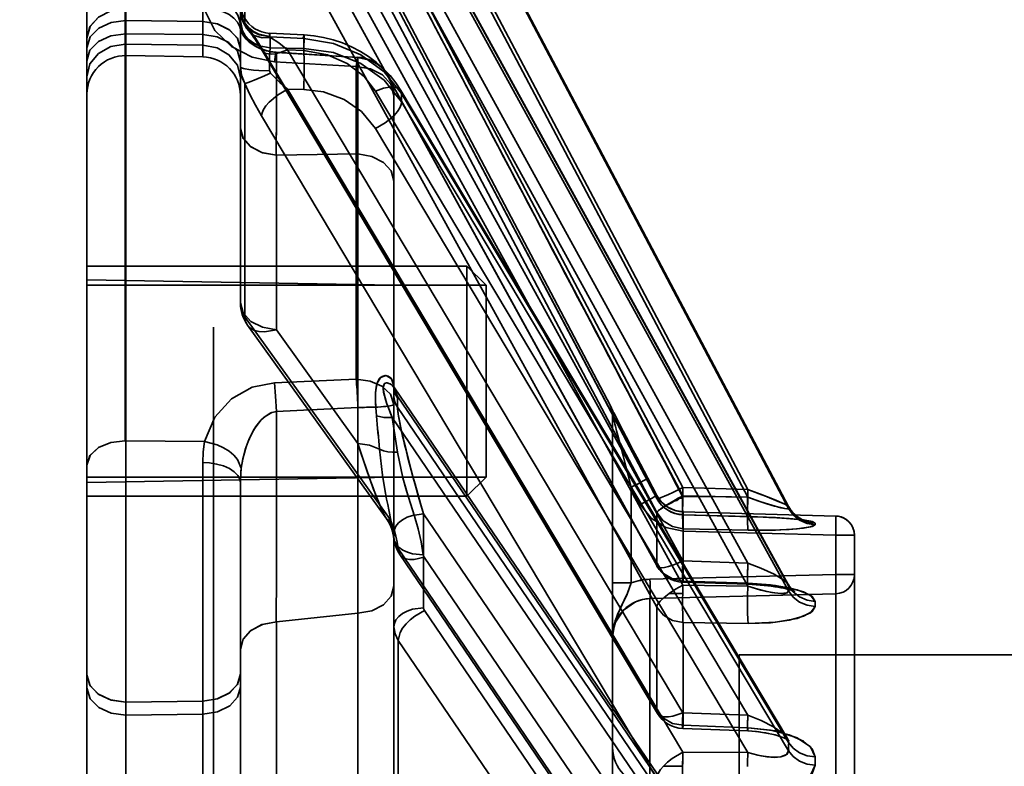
# Model space of a CAD drawing. Header units: millimetres. Extents: x -1465 to 393277, y -3788 to 454312.
# Tile 518 of 656: x 375454 to 375480, y 11097 to 11116. Entities that reach past the tile are written whole.
import ezdxf

# ---------------------------------------------------------------- set-up
doc = ezdxf.new("R2010")
doc.units = ezdxf.units.MM
doc.header["$XCLIPFRAME"] = 2
for name, color, linetype in [('AHU03-3-68634OBJ', 8, 'Continuous'), ('EC-MTR_250-0_7OBJ', 8, 'Continuous'), ('HEX_HEAD_SCR_M6X16OBJ', 8, 'Continuous')]:
    doc.layers.add(name, color=color, linetype=linetype)
picture_1 = doc.add_image_def('image3.bmp', size_in_pixel=(1540, 807))

msp = doc.modelspace()

# ---------------------------------------------------------------- linework, layer by layer
at = {"layer": 'AHU03-3-68634OBJ', "color": 8, "linetype": 'Continuous', "lineweight": 35, "ltscale": 100}
msp.add_line((375455.692, 10914.69), (375455.692, 11182.69), dxfattribs=at)
at = {"layer": 'EC-MTR_250-0_7OBJ', "color": 8, "linetype": 'Continuous', "lineweight": 35, "ltscale": 100}
for p, q in [((375456.692, 11105.121), (375456.692, 11125.035)), ((375456.709, 11105.121), (375456.709, 11125.035)), ((375458.709, 11115.118), (375458.709, 11125.08)), ((375455.692, 11124.095), (375455.692, 11099.02)), ((375469.334, 11106.028), (375459.807, 11124.13)), ((375459.692, 11115.332), (375459.692, 11124.077)), ((375460.921, 11123.385), (375471.221, 11103.899)), ((375460.164, 11123.251), (375470.542, 11103.619)), ((375460.241, 11123.106), (375470.541, 11103.621)), ((375460.921, 11123.171), (375471.221, 11103.686)), ((375460.241, 11122.738), (375470.541, 11103.253)), ((375473.978, 11103.405), (375463.892, 11122.477)), ((375463.892, 11122.477), (375473.979, 11103.401)), ((375463.892, 11122.429), (375473.979, 11103.356)), ((375463.212, 11122.196), (375472.914, 11103.851)), ((375463.212, 11121.994), (375472.914, 11103.649)), ((375460.241, 11120.615), (375470.541, 11101.877)), ((375460.248, 11120.588), (375470.548, 11101.852)), ((375460.921, 11120.728), (375471.221, 11101.991)), ((375459.807, 11115.985), (375459.807, 11120.384)), ((375460.921, 11120.096), (375471.221, 11101.359)), ((375460.241, 11119.524), (375470.541, 11100.788)), ((375463.212, 11119.573), (375472.914, 11101.934)), ((375473.969, 11101.379), (375463.885, 11119.713)), ((375463.892, 11119.684), (375473.979, 11101.344)), ((375463.892, 11119.55), (375473.979, 11101.21)), ((375463.212, 11118.975), (375472.914, 11101.335)), ((375458.709, 11116.039), (375458.71, 11117.509)), ((375458.709, 11116.039), (375456.709, 11116.064)), ((375456.709, 11115.724), (375458.709, 11115.699)), ((375460.454, 11115.734), (375461.352, 11115.692)), ((375460.464, 11115.639), (375461.342, 11115.598)), ((375460.464, 11115.352), (375460.464, 11115.639)), ((375456.709, 11115.451), (375458.709, 11115.421)), ((375461.342, 11115.339), (375461.342, 11115.598)), ((375456.709, 11115.153), (375458.709, 11115.118)), ((375459.692, 11114.992), (375459.692, 11115.332)), ((375460.241, 11115.359), (375470.541, 11098.09)), ((375460.262, 11115.282), (375470.562, 11098.015)), ((375460.464, 11115.352), (375461.342, 11115.339)), ((375462.755, 11115.108), (375460.624, 11115.24)), ((375460.628, 11115.236), (375462.755, 11115.108)), ((375460.921, 11115.302), (375461.342, 11115.282)), ((375460.921, 11115.302), (375471.221, 11098.034)), ((375459.692, 11108.716), (375459.692, 11114.992)), ((375460.581, 11114.995), (375462.709, 11114.865)), ((375462.709, 11106.723), (375462.709, 11114.865)), ((375459.807, 11108.347), (375459.807, 11114.426)), ((375463.871, 11114.247), (375463.741, 11114.444)), ((375460.921, 11114.276), (375461.342, 11114.27)), ((375460.921, 11114.276), (375471.221, 11097.008)), ((375463.212, 11114.226), (375472.914, 11097.97)), ((375463.692, 11106.522), (375463.692, 11114.113)), ((375473.948, 11097.362), (375463.871, 11114.246)), ((375463.892, 11114.165), (375473.979, 11097.263)), ((375463.892, 11113.947), (375463.892, 11114.165)), ((375463.892, 11113.947), (375473.979, 11097.045)), ((375460.241, 11113.588), (375470.541, 11096.322)), ((375463.212, 11113.255), (375472.914, 11096.998)), ((375462.755, 11112.592), (375460.629, 11112.557)), ((375460.629, 11112.557), (375462.755, 11112.592)), ((375460.629, 11108.01), (375460.629, 11112.557)), ((375462.754, 11105.05), (375462.755, 11112.592)), ((375463.692, 11109.172), (375455.692, 11109.312)), ((375459.807, 11108.347), (375463.576, 11103.091)), ((375458.992, 10981.556), (375458.992, 11108.076)), ((375459.879, 11108.133), (375463.504, 11103.081)), ((375462.754, 11105.049), (375460.629, 11108.01)), ((375460.581, 11106.631), (375462.709, 11106.723)), ((375463.691, 11106.529), (375463.691, 11106.526)), ((375463.693, 11106.522), (375463.691, 11106.527)), ((375463.692, 11106.285), (375463.692, 11106.522)), ((375463.706, 11106.497), (375463.698, 11106.512)), ((375473.909, 11091.513), (375463.706, 11106.498)), ((375463.692, 11096.256), (375463.692, 11106.285)), ((375463.781, 11106.293), (375473.979, 11091.316)), ((375463.784, 11106.234), (375463.784, 11105.997)), ((375460.628, 11105.881), (375462.755, 11105.985)), ((375463.784, 11105.997), (375473.979, 11091.023)), ((375469.334, 11106.028), (375469.334, 11106.019)), ((375469.348, 11105.989), (375469.348, 11105.99)), ((375469.359, 11105.967), (375469.353, 11105.979)), ((375469.376, 11105.932), (375469.359, 11105.967)), ((375469.427, 11105.832), (375469.376, 11105.932)), ((375463.647, 11105.723), (375472.914, 11092.112)), ((375469.392, 11105.795), (375469.392, 11101.417)), ((375469.533, 11105.626), (375469.42, 11105.847)), ((375469.679, 11105.345), (375469.524, 11105.645)), ((375456.709, 11105.121), (375458.754, 11105.098)), ((375456.709, 11095.561), (375456.709, 11105.121)), ((375469.742, 11105.223), (375469.679, 11105.345)), ((375469.81, 11105.092), (375469.742, 11105.223)), ((375469.868, 11104.981), (375469.81, 11105.092)), ((375469.824, 11105.065), (375469.81, 11105.092)), ((375469.944, 11104.834), (375469.868, 11104.981)), ((375470.026, 11104.678), (375469.944, 11104.834)), ((375470.132, 11104.476), (375470.026, 11104.678)), ((375458.709, 11104.553), (375458.709, 11057.533)), ((375470.267, 11104.219), (375470.132, 11104.476)), ((375470.15, 11104.441), (375470.132, 11104.476)), ((375463.692, 11104.172), (375455.692, 11104.033)), ((375470.542, 11103.696), (375470.267, 11104.219)), ((375470.541, 11103.696), (375470.308, 11104.141)), ((375470.541, 11103.696), (375470.308, 11104.14)), ((375459.692, 11104.021), (375459.692, 11099.044)), ((375469.878, 11103.908), (375470.112, 11103.463)), ((375469.878, 11101.417), (375469.878, 11103.908)), ((375472.914, 11103.851), (375471.221, 11103.899)), ((375470.541, 11103.621), (375470.541, 11103.696)), ((375470.59, 11103.616), (375470.542, 11103.696)), ((375470.648, 11103.541), (375470.59, 11103.617)), ((375471.22, 11103.622), (375471.103, 11103.622)), ((375471.221, 11103.686), (375472.914, 11103.649)), ((375470.112, 11103.463), (375470.112, 11103.464)), ((375470.715, 11103.474), (375470.647, 11103.543)), ((375470.789, 11103.416), (375470.714, 11103.475)), ((375470.869, 11103.365), (375470.788, 11103.416)), ((375471.045, 11103.295), (375470.954, 11103.325)), ((375474.051, 11103.292), (375474.012, 11103.347)), ((375463.505, 11103.08), (375463.553, 11103.005)), ((375464.464, 11103.216), (375472.914, 11090.805)), ((375464.464, 11100.769), (375464.464, 11103.216)), ((375470.541, 11101.877), (375470.541, 11103.253)), ((375471.137, 11103.276), (375471.043, 11103.295)), ((375471.229, 11103.268), (375471.135, 11103.276)), ((375471.227, 11103.193), (375473.002, 11103.142)), ((375471.228, 11103.194), (375471.228, 11103.267)), ((375472.921, 11103.146), (375471.228, 11103.194)), ((375475.205, 11103.159), (375471.229, 11103.268)), ((375471.229, 11103.268), (375475.205, 11103.159)), ((375473.002, 11103.142), (375473.163, 11103.137)), ((375473.163, 11103.137), (375473.318, 11103.131)), ((375473.318, 11103.131), (375473.465, 11103.124)), ((375473.465, 11103.124), (375473.605, 11103.117)), ((375473.537, 11103.121), (375473.672, 11103.113)), ((375473.606, 11103.117), (375473.737, 11103.109)), ((375473.673, 11103.113), (375473.8, 11103.105)), ((375473.738, 11103.109), (375473.861, 11103.101)), ((375473.974, 11103.093), (375474.028, 11103.088)), ((375474.078, 11103.084), (375474.126, 11103.08)), ((375474.126, 11103.08), (375474.172, 11103.075)), ((375474.214, 11103.071), (375474.252, 11103.066)), ((375474.252, 11103.066), (375474.288, 11103.062)), ((375474.31, 11103.079), (375474.271, 11103.1)), ((375474.288, 11103.062), (375474.32, 11103.057)), ((375474.343, 11103.064), (375474.31, 11103.079)), ((375474.32, 11103.057), (375474.347, 11103.053)), ((375474.369, 11103.054), (375474.343, 11103.064)), ((375474.387, 11103.048), (375474.369, 11103.054)), ((375475.205, 11050.821), (375475.205, 11103.159)), ((375463.553, 11103.006), (375463.596, 11102.925)), ((375471.228, 11101.464), (375471.228, 11102.829)), ((375472.921, 11102.793), (375471.228, 11102.829)), ((375471.228, 11102.829), (375472.921, 11102.793)), ((375471.228, 11102.768), (375475.205, 11102.66)), ((375475.205, 11102.66), (375475.692, 11102.66)), ((375475.692, 11050.842), (375475.692, 11102.66)), ((375463.799, 11102.313), (375470.541, 11092.404)), ((375463.845, 11102.158), (375470.588, 11092.25)), ((375464.479, 11102.089), (375471.221, 11092.182)), ((375472.914, 11101.934), (375471.221, 11101.991)), ((375470.365, 11101.511), (375475.205, 11101.633)), ((375475.205, 11101.633), (375475.692, 11101.633)), ((375469.878, 11101.417), (375469.392, 11101.417)), ((375469.392, 11101.417), (375469.392, 11100.012)), ((375472.914, 11101.335), (375471.221, 11101.359)), ((375471.222, 11101.438), (375472.915, 11101.38)), ((375472.921, 11101.407), (375471.228, 11101.464)), ((375473.132, 11101.369), (375473.237, 11101.361)), ((375473.337, 11101.352), (375473.434, 11101.342)), ((375470.365, 11101.012), (375475.205, 11101.133)), ((375475.205, 11101.133), (375470.365, 11101.012)), ((375470.365, 11096.131), (375470.365, 11101.012)), ((375470.863, 11101.141), (375471.217, 11101.141)), ((375474.12, 11101.202), (375474.098, 11101.22)), ((375470.541, 11098.09), (375470.541, 11100.788)), ((375462.755, 11100.626), (375460.629, 11100.403)), ((375460.629, 11100.403), (375462.755, 11100.626)), ((375462.754, 11093.083), (375462.755, 11100.626)), ((375464.487, 11100.697), (375471.221, 11090.8)), ((375460.629, 11095.856), (375460.629, 11100.403)), ((375471.228, 11097.707), (375471.228, 11100.384)), ((375472.921, 11100.36), (375471.228, 11100.384)), ((375471.228, 11100.384), (375472.921, 11100.36)), ((375469.392, 11100.012), (375469.392, 11050.676)), ((375463.807, 11099.919), (375470.541, 11090.025)), ((375463.807, 11093.162), (375463.807, 11099.919)), ((375472.692, 11099.54), (375531.192, 11099.54)), ((375472.692, 11099.54), (375472.692, 10997.84)), ((375455.692, 11098.679), (375455.692, 11099.02)), ((375459.692, 11099.044), (375459.692, 11098.704)), ((375459.692, 11098.704), (375459.692, 11085.044)), ((375455.692, 11098.679), (375455.692, 11058.919)), ((375456.709, 11098.313), (375458.709, 11098.337)), ((375458.709, 11097.997), (375456.709, 11097.973)), ((375472.914, 11097.97), (375471.221, 11098.034)), ((375471.219, 11097.625), (375472.911, 11097.56)), ((375473.968, 11097.332), (375473.948, 11097.363)), ((375473.984, 11097.314), (375473.968, 11097.333)), ((375472.914, 11096.998), (375471.221, 11097.008)), ((375470.715, 11096.644), (375471.216, 11096.644))]:
    msp.add_line(p, q, dxfattribs=at)
at = {"layer": 'EC-MTR_250-0_7OBJ', "color": 8, "linetype": 'Continuous', "lineweight": 35, "ltscale": 100, "flags": 128}
for points in [[(375458.709, 11116.742), (375459.072, 11116.678), (375459.248, 11116.598), (375459.405, 11116.489), (375459.532, 11116.354), (375459.623, 11116.204), (375459.675, 11116.048), (375459.692, 11115.895)], [(375459.692, 11115.895), (375459.675, 11116.048), (375459.623, 11116.203), (375459.532, 11116.354), (375459.405, 11116.488), (375459.248, 11116.598), (375459.072, 11116.678), (375458.709, 11116.741)], [(375460.454, 11115.733), (375460.353, 11115.744), (375460.254, 11115.768), (375460.159, 11115.804), (375460.07, 11115.852), (375459.987, 11115.911), (375459.913, 11115.98), (375459.847, 11116.057), (375459.792, 11116.143), (375459.749, 11116.234), (375459.717, 11116.331), (375459.698, 11116.431), (375459.692, 11116.531)], [(375456.692, 11116.373), (375456.314, 11116.316), (375455.995, 11116.156), (375455.772, 11115.907), (375455.692, 11115.604)], [(375456.691, 11116.372), (375456.314, 11116.315), (375455.996, 11116.155), (375455.773, 11115.907), (375455.692, 11115.604)], [(375458.754, 11116.345), (375459.086, 11116.332), (375459.248, 11116.289), (375459.395, 11116.22), (375459.519, 11116.13), (375459.615, 11116.022), (375459.68, 11115.904), (375459.714, 11115.781)], [(375460.581, 11114.995), (375459.997, 11115.112), (375459.458, 11115.389), (375459.023, 11115.807), (375458.754, 11116.345)], [(375459.692, 11116.372), (375459.696, 11116.285), (375459.709, 11116.198), (375459.732, 11116.113), (375459.763, 11116.028), (375459.803, 11115.947), (375459.851, 11115.869), (375459.908, 11115.796)], [(375459.692, 11116.372), (375459.719, 11116.179), (375459.807, 11115.985)], [(375459.692, 11116.372), (375459.745, 11116.114), (375459.815, 11115.989), (375459.912, 11115.876), (375460.033, 11115.782), (375460.169, 11115.713), (375460.453, 11115.653)], [(375459.692, 11116.344), (375459.746, 11116.089), (375459.817, 11115.965), (375459.916, 11115.854), (375460.039, 11115.763), (375460.177, 11115.695), (375460.464, 11115.639)], [(375456.709, 11116.064), (375456.326, 11116.015), (375456.002, 11115.869), (375455.774, 11115.638), (375455.692, 11115.357)], [(375459.691, 11115.332), (375459.619, 11115.597), (375459.415, 11115.82), (375459.097, 11115.979), (375458.709, 11116.039)], [(375458.709, 11116.039), (375459.082, 11115.983), (375459.394, 11115.835), (375459.613, 11115.607), (375459.692, 11115.332)], [(375460.464, 11115.352), (375460.177, 11115.408), (375460.039, 11115.475), (375459.916, 11115.567), (375459.817, 11115.678), (375459.746, 11115.802), (375459.692, 11116.057)], [(375459.714, 11115.781), (375459.697, 11115.843), (375459.692, 11115.895)], [(375459.701, 11115.839), (375459.697, 11115.859), (375459.694, 11115.875), (375459.692, 11115.886)], [(375459.763, 11116.028), (375459.803, 11115.947), (375459.851, 11115.869), (375459.908, 11115.796)], [(375459.807, 11115.985), (375459.938, 11115.819), (375460.084, 11115.609), (375460.241, 11115.359)], [(375459.807, 11115.985), (375459.895, 11115.812), (375460.051, 11115.681), (375460.256, 11115.618), (375460.477, 11115.626)], [(375456.709, 11115.724), (375456.314, 11115.672), (375455.995, 11115.524), (375455.772, 11115.295), (375455.692, 11115.017)], [(375458.709, 11115.699), (375459.082, 11115.643), (375459.394, 11115.495), (375459.613, 11115.267), (375459.692, 11114.992)], [(375460.539, 11115.248), (375460.456, 11115.261), (375460.373, 11115.28), (375460.295, 11115.304), (375460.222, 11115.332), (375460.153, 11115.364), (375460.089, 11115.399), (375460.03, 11115.437), (375459.975, 11115.477), (375459.925, 11115.519), (375459.88, 11115.562), (375459.839, 11115.605), (375459.803, 11115.65), (375459.772, 11115.693), (375459.746, 11115.736), (375459.726, 11115.775), (375459.711, 11115.81), (375459.702, 11115.838)], [(375460.624, 11115.24), (375460.534, 11115.248), (375460.447, 11115.263), (375460.361, 11115.283), (375460.281, 11115.309), (375460.205, 11115.339), (375460.135, 11115.373), (375460.072, 11115.409), (375460.013, 11115.448), (375459.96, 11115.489), (375459.912, 11115.531), (375459.868, 11115.574), (375459.829, 11115.617), (375459.795, 11115.66), (375459.766, 11115.702), (375459.742, 11115.742), (375459.724, 11115.78), (375459.71, 11115.812)], [(375459.714, 11115.781), (375459.755, 11115.693), (375459.841, 11115.58), (375459.923, 11115.503), (375459.997, 11115.447), (375460.098, 11115.386), (375460.198, 11115.337), (375460.313, 11115.294), (375460.486, 11115.252), (375460.628, 11115.236)], [(375459.909, 11115.795), (375459.944, 11115.753), (375459.986, 11115.699), (375460.033, 11115.635)], [(375460.033, 11115.635), (375460.084, 11115.561), (375460.14, 11115.477), (375460.199, 11115.384), (375460.262, 11115.282)], [(375460.453, 11115.653), (375460.453, 11115.688), (375460.452, 11115.702), (375460.453, 11115.713), (375460.453, 11115.728)], [(375460.477, 11115.626), (375460.459, 11115.64), (375460.453, 11115.653)], [(375460.454, 11115.733), (375460.457, 11115.72), (375460.458, 11115.709), (375460.459, 11115.696), (375460.461, 11115.68), (375460.464, 11115.639)], [(375460.464, 11115.639), (375460.461, 11115.68), (375460.459, 11115.696), (375460.458, 11115.709), (375460.457, 11115.72), (375460.455, 11115.732)], [(375461.342, 11115.282), (375461.345, 11115.364), (375461.348, 11115.441), (375461.35, 11115.512), (375461.352, 11115.574), (375461.353, 11115.601), (375461.353, 11115.625), (375461.353, 11115.645), (375461.353, 11115.662), (375461.353, 11115.675), (375461.353, 11115.688), (375461.323, 11115.612)], [(375461.352, 11115.692), (375461.349, 11115.677), (375461.348, 11115.666), (375461.347, 11115.653), (375461.345, 11115.636), (375461.342, 11115.598)], [(375461.858, 11115.628), (375461.606, 11115.67), (375461.352, 11115.692)], [(375463.741, 11114.444), (375463.592, 11114.632), (375463.423, 11114.811), (375463.236, 11114.977), (375463.034, 11115.128), (375462.819, 11115.264), (375462.591, 11115.383), (375462.354, 11115.484), (375462.109, 11115.565), (375461.858, 11115.628)], [(375456.692, 11115.451), (375456.314, 11115.388), (375455.995, 11115.212), (375455.772, 11114.937), (375455.692, 11114.603)], [(375458.709, 11115.421), (375459.082, 11115.354), (375459.394, 11115.176), (375459.613, 11114.903), (375459.692, 11114.574)], [(375460.477, 11115.626), (375460.69, 11115.483), (375460.921, 11115.302)], [(375460.921, 11115.302), (375460.69, 11115.483), (375460.477, 11115.626)], [(375463.892, 11114.165), (375463.434, 11114.734), (375462.831, 11115.176), (375462.12, 11115.472), (375461.342, 11115.598)], [(375460.241, 11115.359), (375460.242, 11115.338), (375460.262, 11115.282)], [(375460.262, 11115.282), (375460.298, 11115.241), (375460.351, 11115.212), (375460.42, 11115.196), (375460.502, 11115.192), (375460.596, 11115.201), (375460.698, 11115.223), (375460.921, 11115.302)], [(375460.464, 11115.352), (375460.458, 11115.243), (375460.454, 11115.103), (375460.453, 11114.755)], [(375460.624, 11115.24), (375460.616, 11115.224), (375460.611, 11115.205), (375460.605, 11115.177), (375460.6, 11115.142), (375460.594, 11115.1), (375460.581, 11114.995)], [(375460.628, 11115.236), (375460.614, 11115.218), (375460.608, 11115.192), (375460.602, 11115.156), (375460.595, 11115.11), (375460.588, 11115.056), (375460.581, 11114.995)], [(375460.627, 11112.557), (375460.629, 11113.594), (375460.63, 11114.433), (375460.629, 11114.956), (375460.628, 11115.236)], [(375460.628, 11115.236), (375460.628, 11115.156), (375460.629, 11115.03), (375460.629, 11114.86), (375460.63, 11114.645), (375460.63, 11114.396), (375460.63, 11114.23), (375460.629, 11113.861), (375460.628, 11113.363), (375460.627, 11112.941), (375460.627, 11112.557)], [(375461.342, 11115.339), (375461.348, 11115.222), (375461.352, 11115.057), (375461.353, 11114.853), (375461.352, 11114.634)], [(375461.342, 11115.339), (375462.12, 11115.23), (375462.831, 11114.947), (375463.434, 11114.513), (375463.892, 11113.947)], [(375461.342, 11115.282), (375461.958, 11115.176), (375462.473, 11114.95), (375462.914, 11114.609), (375463.212, 11114.226)], [(375459.692, 11114.864), (375459.719, 11114.643), (375459.807, 11114.426)], [(375460.453, 11114.755), (375460.169, 11114.764), (375460.033, 11114.775), (375459.912, 11114.789), (375459.815, 11114.806), (375459.776, 11114.815), (375459.745, 11114.825), (375459.721, 11114.834), (375459.704, 11114.844), (375459.692, 11114.864)], [(375462.755, 11115.108), (375462.744, 11115.097), (375462.736, 11115.061), (375462.729, 11115.025), (375462.723, 11114.98), (375462.716, 11114.927), (375462.709, 11114.865)], [(375462.755, 11115.108), (375462.744, 11115.097), (375462.736, 11115.061), (375462.729, 11115.025), (375462.723, 11114.98), (375462.716, 11114.927), (375462.709, 11114.865)], [(375462.709, 11114.865), (375463.082, 11114.805), (375463.394, 11114.648), (375463.613, 11114.406), (375463.692, 11114.113)], [(375462.755, 11112.592), (375462.755, 11113.048), (375462.755, 11113.561), (375462.754, 11114.094), (375462.755, 11114.332), (375462.755, 11114.58), (375462.755, 11114.847), (375462.755, 11115.035), (375462.755, 11115.108)], [(375463.692, 11114.113), (375463.627, 11114.466), (375463.541, 11114.639), (375463.42, 11114.796), (375463.271, 11114.925), (375463.103, 11115.022), (375462.755, 11115.108)], [(375463.692, 11114.113), (375463.627, 11114.466), (375463.541, 11114.639), (375463.42, 11114.796), (375463.271, 11114.925), (375463.103, 11115.022), (375462.755, 11115.108)], [(375460.477, 11114.699), (375460.256, 11114.603), (375460.051, 11114.517), (375459.965, 11114.482), (375459.895, 11114.456), (375459.842, 11114.437), (375459.807, 11114.426)], [(375460.477, 11114.699), (375460.464, 11114.717), (375460.456, 11114.735), (375460.453, 11114.755)], [(375460.921, 11114.276), (375460.718, 11114.453), (375460.525, 11114.646)], [(375460.525, 11114.646), (375460.718, 11114.453), (375460.921, 11114.276)], [(375460.241, 11113.588), (375460.084, 11113.864), (375459.939, 11114.144), (375459.807, 11114.426)], [(375460.921, 11114.276), (375460.66, 11114.123), (375460.441, 11113.939), (375460.357, 11113.845), (375460.294, 11113.752), (375460.255, 11113.666), (375460.241, 11113.588)], [(375463.212, 11113.255), (375462.846, 11113.7), (375462.397, 11114.009), (375461.861, 11114.206), (375461.342, 11114.27)], [(375463.871, 11114.246), (375463.836, 11114.287), (375463.781, 11114.316), (375463.71, 11114.333), (375463.624, 11114.336), (375463.526, 11114.325), (375463.422, 11114.302), (375463.212, 11114.226)], [(375463.892, 11114.165), (375463.887, 11114.208), (375463.871, 11114.246)], [(375463.212, 11113.255), (375463.465, 11113.403), (375463.587, 11113.495), (375463.695, 11113.594), (375463.782, 11113.694), (375463.845, 11113.79), (375463.881, 11113.875), (375463.892, 11113.947)], [(375459.692, 11113.252), (375459.76, 11112.998), (375459.952, 11112.783), (375460.253, 11112.626), (375460.629, 11112.557)], [(375460.629, 11112.557), (375460.264, 11112.622), (375459.962, 11112.776), (375459.762, 11112.996), (375459.692, 11113.252)], [(375462.755, 11112.592), (375463.119, 11112.526), (375463.421, 11112.371), (375463.621, 11112.15), (375463.692, 11111.89)], [(375462.755, 11112.592), (375463.118, 11112.526), (375463.421, 11112.371), (375463.621, 11112.149), (375463.692, 11111.89)], [(375459.807, 11108.347), (375459.745, 11108.46), (375459.706, 11108.581), (375459.692, 11108.716)], [(375460.629, 11108.01), (375460.266, 11108.076), (375459.964, 11108.23), (375459.763, 11108.454), (375459.692, 11108.716)], [(375459.807, 11108.347), (375459.743, 11108.465), (375459.705, 11108.588), (375459.692, 11108.716)], [(375459.692, 11108.716), (375459.763, 11108.453), (375459.964, 11108.23), (375460.266, 11108.076), (375460.629, 11108.01)], [(375459.807, 11108.347), (375459.828, 11108.232), (375459.878, 11108.133), (375459.956, 11108.054), (375460.057, 11107.996), (375460.179, 11107.962), (375460.319, 11107.953), (375460.629, 11108.01)], [(375460.629, 11108.01), (375460.319, 11107.953), (375460.179, 11107.962), (375460.057, 11107.996), (375459.956, 11108.054), (375459.878, 11108.133), (375459.828, 11108.232), (375459.807, 11108.347)], [(375462.709, 11106.723), (375463.074, 11106.673), (375463.381, 11106.541), (375463.603, 11106.335), (375463.692, 11106.064)], [(375462.755, 11105.985), (375462.754, 11106.02), (375462.752, 11106.051), (375462.751, 11106.085), (375462.749, 11106.122), (375462.747, 11106.162), (375462.746, 11106.201), (375462.743, 11106.243), (375462.741, 11106.289), (375462.738, 11106.339), (375462.735, 11106.394), (375462.731, 11106.453), (375462.726, 11106.515), (375462.721, 11106.582), (375462.715, 11106.651), (375462.709, 11106.723)], [(375463.238, 11105.767), (375463.219, 11105.989), (375463.209, 11106.188), (375463.211, 11106.365), (375463.228, 11106.518), (375463.263, 11106.644), (375463.314, 11106.738), (375463.383, 11106.796), (375463.464, 11106.818), (375463.546, 11106.801), (375463.618, 11106.747), (375463.668, 11106.662), (375463.69, 11106.554)], [(375463.69, 11106.554), (375463.627, 11106.735), (375463.493, 11106.816), (375463.344, 11106.77), (375463.247, 11106.604), (375463.211, 11106.364), (375463.213, 11106.099), (375463.238, 11105.767)], [(375458.754, 11105.098), (375459.023, 11105.731), (375459.461, 11106.21), (375460.002, 11106.514), (375460.581, 11106.631)], [(375460.628, 11105.881), (375460.608, 11106.281), (375460.581, 11106.631)], [(375463.781, 11106.293), (375463.72, 11106.476), (375463.646, 11106.567), (375463.596, 11106.605), (375463.503, 11106.632), (375463.451, 11106.612), (375463.419, 11106.552), (375463.413, 11106.475), (375463.424, 11106.387), (375463.445, 11106.291), (375463.465, 11106.222), (375463.509, 11106.085), (375463.548, 11105.978), (375463.594, 11105.856), (375463.647, 11105.723)], [(375463.781, 11106.293), (375463.706, 11106.498), (375463.623, 11106.586), (375463.527, 11106.631), (375463.451, 11106.612), (375463.413, 11106.503), (375463.425, 11106.382), (375463.46, 11106.239), (375463.511, 11106.08), (375463.573, 11105.91), (375463.647, 11105.723)], [(375463.781, 11106.293), (375463.713, 11106.419), (375463.69, 11106.554)], [(375463.69, 11106.554), (375463.713, 11106.42), (375463.781, 11106.293)], [(375463.692, 11106.522), (375463.691, 11106.542), (375463.69, 11106.554)], [(375463.692, 11106.522), (375463.702, 11106.423), (375463.733, 11106.326), (375463.784, 11106.234)], [(375463.698, 11106.512), (375463.693, 11106.523)], [(375463.692, 11106.285), (375463.697, 11106.212), (375463.715, 11106.137), (375463.744, 11106.065), (375463.784, 11105.997)], [(375463.784, 11105.997), (375463.744, 11106.065), (375463.715, 11106.138), (375463.697, 11106.212), (375463.692, 11106.285)], [(375463.781, 11106.293), (375463.783, 11106.273), (375463.783, 11106.253), (375463.784, 11106.234)], [(375460.628, 11105.881), (375460.511, 11105.855), (375460.334, 11105.755), (375460.233, 11105.663), (375460.142, 11105.556), (375460.051, 11105.421), (375459.964, 11105.261), (375459.892, 11105.098), (375459.82, 11104.896), (375459.753, 11104.638), (375459.714, 11104.407)], [(375459.714, 11104.407), (375459.755, 11104.65), (375459.841, 11104.961), (375459.923, 11105.173), (375459.997, 11105.326), (375460.098, 11105.493), (375460.198, 11105.625), (375460.313, 11105.738), (375460.486, 11105.846), (375460.628, 11105.881)], [(375460.627, 11100.403), (375460.627, 11100.788), (375460.628, 11101.277), (375460.629, 11101.976), (375460.63, 11102.602), (375460.63, 11102.905), (375460.63, 11103.459), (375460.63, 11104.049), (375460.63, 11104.652), (375460.629, 11105.263), (375460.628, 11105.881)], [(375462.755, 11105.985), (375462.863, 11105.975), (375462.984, 11105.996), (375463.106, 11105.993), (375463.233, 11105.997), (375463.36, 11106.005), (375463.481, 11106.015), (375463.586, 11106.028), (375463.662, 11106.044), (375463.692, 11106.064)], [(375463.692, 11106.064), (375463.676, 11106.05), (375463.627, 11106.036), (375463.541, 11106.022), (375463.42, 11106.01), (375463.271, 11105.999), (375463.103, 11105.992), (375462.928, 11105.987), (375462.755, 11105.985)], [(375462.755, 11105.985), (375462.755, 11105.246), (375462.755, 11104.207), (375462.755, 11103.367), (375462.755, 11102.851), (375462.755, 11102.024), (375462.755, 11101.189), (375462.755, 11100.626)], [(375464.464, 11103.216), (375464.387, 11103.476), (375464.317, 11103.719), (375464.253, 11103.946), (375464.194, 11104.158), (375464.141, 11104.356), (375464.093, 11104.541), (375464.049, 11104.713), (375464.008, 11104.874), (375463.972, 11105.024), (375463.938, 11105.163), (375463.907, 11105.292), (375463.88, 11105.412), (375463.855, 11105.524), (375463.834, 11105.627), (375463.816, 11105.723), (375463.802, 11105.811), (375463.791, 11105.888), (375463.785, 11105.95), (375463.784, 11105.997)], [(375464.464, 11103.216), (375464.386, 11103.482), (375464.312, 11103.739), (375464.243, 11103.985), (375464.18, 11104.216), (375464.122, 11104.432), (375464.068, 11104.639), (375464.007, 11104.879), (375463.958, 11105.08), (375463.92, 11105.239), (375463.892, 11105.363), (375463.872, 11105.456), (375463.842, 11105.599), (375463.811, 11105.763), (375463.793, 11105.887), (375463.784, 11105.997)], [(375469.334, 11106.019), (375469.341, 11106.003), (375469.346, 11105.993), (375469.352, 11105.98), (375469.36, 11105.965), (375469.378, 11105.929), (375469.388, 11105.909), (375469.4, 11105.887), (375469.424, 11105.838), (375469.451, 11105.786), (375469.48, 11105.73), (375469.54, 11105.614), (375469.603, 11105.492), (375469.669, 11105.364), (375469.737, 11105.233), (375469.877, 11104.964), (375470.019, 11104.691), (375470.308, 11104.141)], [(375470.308, 11104.141), (375470.092, 11104.553), (375469.904, 11104.912), (375469.741, 11105.226), (375469.58, 11105.536), (375469.457, 11105.774), (375469.366, 11105.952), (375469.334, 11106.019)], [(375469.353, 11105.979), (375469.348, 11105.989)], [(375469.35, 11105.985), (375469.357, 11105.967), (375469.362, 11105.954), (375469.367, 11105.94), (375469.372, 11105.924), (375469.377, 11105.906), (375469.381, 11105.888), (375469.385, 11105.869), (375469.388, 11105.849), (375469.39, 11105.829), (375469.391, 11105.808), (375469.392, 11105.786)], [(375463.238, 11105.767), (375463.432, 11105.726), (375463.647, 11105.723)], [(375463.647, 11105.723), (375463.432, 11105.726), (375463.238, 11105.767)], [(375469.879, 11103.908), (375469.734, 11104.46), (375469.593, 11104.999), (375469.526, 11105.259), (375469.494, 11105.382), (375469.464, 11105.498), (375469.45, 11105.553), (375469.437, 11105.605), (375469.425, 11105.653), (375469.414, 11105.696), (375469.405, 11105.732), (375469.398, 11105.76), (375469.395, 11105.771), (375469.393, 11105.785), (375469.387, 11105.45)], [(375469.39, 11105.829), (375469.391, 11105.808), (375469.392, 11105.786)], [(375456.692, 11105.121), (375456.314, 11105.074), (375455.995, 11104.94), (375455.772, 11104.733), (375455.692, 11104.481)], [(375456.691, 11105.12), (375456.314, 11105.073), (375455.996, 11104.94), (375455.773, 11104.732), (375455.692, 11104.48)], [(375458.754, 11105.098), (375458.72, 11104.833), (375458.709, 11104.553)], [(375458.709, 11104.553), (375458.72, 11104.833), (375458.754, 11105.098)], [(375458.754, 11105.098), (375459.086, 11105.012), (375459.248, 11104.938), (375459.395, 11104.848), (375459.519, 11104.743), (375459.615, 11104.631), (375459.714, 11104.407)], [(375462.754, 11105.05), (375462.832, 11104.809), (375462.966, 11104.408), (375463.073, 11104.103), (375463.154, 11103.88), (375463.229, 11103.681), (375463.305, 11103.491), (375463.365, 11103.35), (375463.419, 11103.234), (375463.474, 11103.128), (375463.52, 11103.061), (375463.558, 11103.037), (375463.576, 11103.091)], [(375463.314, 11104.897), (375463.054, 11105.003), (375462.754, 11105.05)], [(375463.576, 11103.091), (375463.556, 11103.037), (375463.518, 11103.062), (375463.473, 11103.131), (375463.415, 11103.241), (375463.361, 11103.358), (375463.301, 11103.502), (375463.224, 11103.695), (375463.15, 11103.891), (375463.068, 11104.116), (375462.96, 11104.426), (375462.83, 11104.816), (375462.754, 11105.05)], [(375463.687, 11102.595), (375463.66, 11102.81), (375463.615, 11103.051), (375463.56, 11103.316), (375463.531, 11103.457), (375463.502, 11103.602), (375463.473, 11103.752), (375463.445, 11103.905), (375463.392, 11104.223), (375463.314, 11104.897)], [(375463.314, 11104.897), (375463.419, 11104.86), (375463.535, 11104.834), (375463.658, 11104.821), (375463.784, 11104.822)], [(375463.783, 11104.822), (375463.923, 11104.152), (375464.018, 11103.819), (375464.069, 11103.653), (375464.121, 11103.487), (375464.174, 11103.321), (375464.226, 11103.155), (375464.325, 11102.822), (375464.405, 11102.488), (375464.454, 11102.151)], [(375464.455, 11102.151), (375464.406, 11102.488), (375464.325, 11102.822), (375464.226, 11103.155), (375464.174, 11103.321), (375464.121, 11103.487), (375464.069, 11103.653), (375464.018, 11103.82), (375463.923, 11104.153), (375463.783, 11104.822)], [(375458.709, 11104.553), (375458.889, 11104.542), (375459.072, 11104.513), (375459.248, 11104.463), (375459.405, 11104.394), (375459.532, 11104.309), (375459.623, 11104.215), (375459.675, 11104.117), (375459.692, 11104.021)], [(375459.692, 11104.021), (375459.675, 11104.117), (375459.623, 11104.215), (375459.532, 11104.309), (375459.405, 11104.394), (375459.248, 11104.463), (375459.072, 11104.513), (375458.889, 11104.543), (375458.709, 11104.553)], [(375459.714, 11104.407), (375459.704, 11104.314), (375459.692, 11104.021)], [(375459.692, 11104.021), (375459.693, 11104.121), (375459.714, 11104.407)], [(375470.308, 11104.141), (375470.294, 11104.131), (375470.281, 11104.124), (375470.264, 11104.114), (375470.242, 11104.102), (375470.187, 11104.072), (375470.118, 11104.035), (375470.04, 11103.993), (375469.959, 11103.95), (375469.878, 11103.908)], [(375470.541, 11103.621), (375470.55, 11103.614), (375470.573, 11103.615), (375470.596, 11103.62), (375470.625, 11103.628), (375470.659, 11103.64), (375470.698, 11103.655), (375470.743, 11103.672), (375470.845, 11103.716), (375470.962, 11103.77), (375471.221, 11103.899)], [(375471.221, 11103.899), (375471.216, 11103.615), (375471.216, 11103.386), (375471.22, 11103.235), (375471.228, 11103.194)], [(375471.221, 11103.899), (375471.218, 11103.712), (375471.216, 11103.524), (375471.216, 11103.355), (375471.22, 11103.232), (375471.228, 11103.194)], [(375472.914, 11103.851), (375472.911, 11103.712), (375472.909, 11103.574), (375472.908, 11103.444), (375472.908, 11103.384), (375472.908, 11103.33), (375472.909, 11103.282), (375472.91, 11103.241), (375472.911, 11103.207), (375472.913, 11103.181), (375472.915, 11103.162), (375472.917, 11103.149), (375472.921, 11103.169)], [(375472.914, 11103.851), (375472.911, 11103.712), (375472.909, 11103.574), (375472.908, 11103.444), (375472.908, 11103.384), (375472.908, 11103.33), (375472.909, 11103.282), (375472.91, 11103.241), (375472.911, 11103.207), (375472.913, 11103.181), (375472.915, 11103.162), (375472.917, 11103.149), (375472.921, 11103.169)], [(375473.978, 11103.405), (375473.88, 11103.465), (375473.649, 11103.567), (375473.314, 11103.7), (375472.914, 11103.851)], [(375473.978, 11103.405), (375473.922, 11103.444), (375473.858, 11103.476), (375473.66, 11103.562), (375473.47, 11103.639), (375473.208, 11103.741), (375472.914, 11103.851)], [(375470.112, 11103.463), (375470.192, 11103.506), (375470.273, 11103.549), (375470.351, 11103.59), (375470.42, 11103.628), (375470.475, 11103.658), (375470.497, 11103.67), (375470.514, 11103.679), (375470.527, 11103.687), (375470.536, 11103.692), (375470.543, 11103.707)], [(375470.541, 11103.696), (375470.665, 11103.523), (375470.827, 11103.389), (375471.019, 11103.302), (375471.228, 11103.267)], [(375471.221, 11103.654), (375471.168, 11103.648), (375471.118, 11103.609), (375471.065, 11103.566), (375470.997, 11103.542), (375470.929, 11103.506), (375470.858, 11103.468), (375470.788, 11103.429), (375470.719, 11103.388), (375470.654, 11103.348), (375470.597, 11103.309), (375470.557, 11103.276), (375470.541, 11103.253)], [(375471.103, 11103.622), (375470.989, 11103.559), (375470.882, 11103.497), (375470.786, 11103.439), (375470.703, 11103.386), (375470.635, 11103.34), (375470.585, 11103.301), (375470.567, 11103.286), (375470.553, 11103.272), (375470.545, 11103.261)], [(375471.228, 11102.829), (375471.224, 11102.856), (375471.221, 11102.896), (375471.219, 11102.943), (375471.218, 11102.995), (375471.217, 11103.049), (375471.216, 11103.102), (375471.215, 11103.155), (375471.215, 11103.205), (375471.215, 11103.253), (375471.216, 11103.299), (375471.216, 11103.341), (375471.216, 11103.38), (375471.217, 11103.415), (375471.217, 11103.448), (375471.217, 11103.478), (375471.218, 11103.507), (375471.218, 11103.536), (375471.219, 11103.567), (375471.219, 11103.598), (375471.22, 11103.627), (375471.221, 11103.654)], [(375472.914, 11103.649), (375472.341, 11103.661), (375471.776, 11103.664), (375471.221, 11103.655)], [(375472.913, 11103.586), (375472.908, 11103.31), (375472.908, 11103.177), (375472.909, 11103.055), (375472.91, 11102.953), (375472.913, 11102.875), (375472.917, 11102.822), (375472.921, 11102.793)], [(375472.914, 11103.649), (375473.178, 11103.556), (375473.411, 11103.48), (375473.611, 11103.419), (375473.772, 11103.377), (375473.883, 11103.354), (375473.943, 11103.346), (375473.979, 11103.356)], [(375472.914, 11103.649), (375473.25, 11103.532), (375473.543, 11103.439), (375473.778, 11103.376), (375473.927, 11103.348), (375473.979, 11103.356)], [(375470.112, 11103.463), (375470.393, 11103.102), (375470.78, 11102.861), (375471.229, 11102.768)], [(375470.955, 11103.325), (375470.869, 11103.366), (375470.789, 11103.416)], [(375474.272, 11103.099), (375474.228, 11103.127), (375474.182, 11103.16), (375474.137, 11103.199), (375474.092, 11103.243), (375474.051, 11103.292), (375474.012, 11103.346), (375473.978, 11103.405)], [(375473.979, 11103.401), (375473.979, 11103.39), (375473.979, 11103.356)], [(375473.979, 11103.401), (375473.979, 11103.39), (375473.979, 11103.355)], [(375473.979, 11103.356), (375474.099, 11103.187), (375474.265, 11103.051), (375474.461, 11102.963), (375474.666, 11102.931)], [(375463.576, 11103.091), (375463.582, 11103.052), (375463.592, 11103.01), (375463.604, 11102.964), (375463.618, 11102.914), (375463.633, 11102.862), (375463.646, 11102.809), (375463.659, 11102.755), (375463.671, 11102.701), (375463.68, 11102.647), (375463.687, 11102.596)], [(375463.576, 11103.091), (375463.635, 11102.968), (375463.695, 11102.803), (375463.742, 11102.637), (375463.776, 11102.481), (375463.799, 11102.313)], [(375463.687, 11102.596), (375463.668, 11102.715), (375463.634, 11102.847), (375463.597, 11102.977), (375463.576, 11103.091)], [(375464.464, 11103.216), (375464.176, 11103.176), (375464.037, 11103.128), (375463.914, 11103.063), (375463.815, 11102.984), (375463.744, 11102.897), (375463.704, 11102.807), (375463.692, 11102.72)], [(375463.692, 11102.72), (375463.704, 11102.807), (375463.743, 11102.896), (375463.814, 11102.984), (375463.913, 11103.063), (375464.036, 11103.128), (375464.175, 11103.176), (375464.464, 11103.216)], [(375471.228, 11102.829), (375470.948, 11102.888), (375470.713, 11103.034), (375470.541, 11103.253)], [(375471.228, 11102.768), (375471.231, 11102.861), (375471.233, 11102.955), (375471.234, 11103.047), (375471.234, 11103.128), (375471.234, 11103.162), (375471.234, 11103.192), (375471.233, 11103.218), (375471.233, 11103.238), (375471.232, 11103.252), (375471.229, 11103.268)], [(375472.921, 11103.146), (375473.502, 11103.124), (375473.992, 11103.095), (375474.365, 11103.059), (375474.592, 11103.018), (375474.666, 11102.976)], [(375474.666, 11102.976), (375474.55, 11103.028), (375474.197, 11103.077), (375473.632, 11103.118), (375472.921, 11103.146)], [(375473.801, 11103.105), (375473.919, 11103.097), (375473.974, 11103.093)], [(375473.861, 11103.101), (375473.919, 11103.097), (375473.975, 11103.093)], [(375474.028, 11103.089), (375474.079, 11103.084), (375474.127, 11103.08)], [(375474.171, 11103.075), (375474.214, 11103.071), (375474.253, 11103.066)], [(375474.347, 11103.053), (375474.37, 11103.05), (375474.386, 11103.047), (375474.397, 11103.044), (375474.387, 11103.048)], [(375475.672, 11102.799), (375475.648, 11102.864), (375475.615, 11102.926), (375475.574, 11102.982), (375475.525, 11103.033), (375475.469, 11103.075), (375475.408, 11103.11), (375475.344, 11103.136), (375475.275, 11103.153), (375475.205, 11103.159)], [(375475.205, 11103.159), (375475.208, 11103.142), (375475.209, 11103.127), (375475.21, 11103.107), (375475.21, 11103.082), (375475.21, 11103.02), (375475.21, 11102.943), (375475.209, 11102.855), (375475.207, 11102.759), (375475.205, 11102.66)], [(375475.205, 11102.66), (375475.207, 11102.759), (375475.209, 11102.855), (375475.21, 11102.943), (375475.21, 11103.02), (375475.21, 11103.082), (375475.21, 11103.107), (375475.209, 11103.127), (375475.208, 11103.142), (375475.207, 11103.153)], [(375463.594, 11102.928), (375463.631, 11102.842), (375463.658, 11102.756), (375463.677, 11102.669)], [(375463.629, 11102.846), (375463.656, 11102.762), (375463.675, 11102.678)], [(375474.666, 11102.931), (375474.55, 11102.874), (375474.197, 11102.825), (375473.632, 11102.794), (375472.921, 11102.793)], [(375472.921, 11102.793), (375473.502, 11102.791), (375473.992, 11102.809), (375474.365, 11102.843), (375474.592, 11102.885), (375474.666, 11102.931)], [(375474.666, 11102.931), (375474.666, 11102.943), (375474.666, 11102.976)], [(375475.692, 11102.66), (375475.687, 11102.73), (375475.672, 11102.799)], [(375463.677, 11102.666), (375463.681, 11102.641), (375463.685, 11102.615), (375463.688, 11102.589)], [(375463.799, 11102.313), (375463.743, 11102.403), (375463.706, 11102.498), (375463.687, 11102.596)], [(375464.456, 11102.151), (375464.18, 11102.176), (375464.047, 11102.215), (375463.928, 11102.27), (375463.829, 11102.341), (375463.755, 11102.422), (375463.708, 11102.508), (375463.687, 11102.596)], [(375463.688, 11102.589), (375463.699, 11102.513), (375463.716, 11102.438), (375463.739, 11102.364), (375463.769, 11102.293), (375463.804, 11102.224), (375463.845, 11102.158)], [(375463.799, 11102.313), (375463.813, 11102.224), (375463.853, 11102.148), (375463.915, 11102.088), (375463.999, 11102.047), (375464.102, 11102.027), (375464.219, 11102.027), (375464.479, 11102.089)], [(375464.479, 11102.089), (375464.467, 11102.109), (375464.46, 11102.13), (375464.456, 11102.151)], [(375470.541, 11101.877), (375470.546, 11101.857), (375470.556, 11101.841), (375470.596, 11101.819), (375470.625, 11101.813), (375470.659, 11101.812), (375470.743, 11101.82), (375470.845, 11101.843), (375470.962, 11101.88), (375471.089, 11101.93), (375471.221, 11101.991)], [(375471.228, 11101.464), (375470.953, 11101.519), (375470.714, 11101.663), (375470.541, 11101.877)], [(375471.228, 11101.464), (375471.22, 11101.444), (375471.216, 11101.537), (375471.216, 11101.729), (375471.221, 11101.991)], [(375472.914, 11101.934), (375472.912, 11101.826), (375472.91, 11101.722), (375472.908, 11101.625), (375472.908, 11101.54), (375472.908, 11101.503), (375472.908, 11101.471), (375472.909, 11101.443), (375472.91, 11101.42), (375472.911, 11101.403), (375472.912, 11101.39)], [(375472.914, 11101.934), (375472.911, 11101.803), (375472.909, 11101.678), (375472.908, 11101.62), (375472.908, 11101.567), (375472.908, 11101.519), (375472.908, 11101.478), (375472.909, 11101.443), (375472.91, 11101.416), (375472.911, 11101.396), (375472.913, 11101.385), (375472.921, 11101.407)], [(375472.914, 11101.934), (375473.255, 11101.8), (375473.598, 11101.642), (375473.856, 11101.489), (375473.969, 11101.379)], [(375475.205, 11101.633), (375475.207, 11101.538), (375475.208, 11101.446), (375475.209, 11101.362), (375475.21, 11101.287), (375475.209, 11101.225), (375475.209, 11101.199), (375475.208, 11101.177), (375475.208, 11101.16), (375475.207, 11101.147), (375475.205, 11101.134)], [(375463.692, 11101.335), (375463.621, 11101.073), (375463.421, 11100.848), (375463.118, 11100.692), (375462.755, 11100.626)], [(375469.392, 11100.012), (375469.457, 11100.429), (375469.606, 11100.789), (375469.78, 11101.146), (375469.878, 11101.417)], [(375469.392, 11100.012), (375469.425, 11100.307), (375469.52, 11100.597), (375469.643, 11100.857), (375469.771, 11101.123), (375469.878, 11101.417)], [(375470.365, 11101.012), (375470.368, 11101.024), (375470.368, 11101.038), (375470.369, 11101.055), (375470.37, 11101.077), (375470.37, 11101.102), (375470.37, 11101.165), (375470.37, 11101.24), (375470.369, 11101.324), (375470.368, 11101.416), (375470.365, 11101.511)], [(375471.221, 11101.359), (375471.034, 11101.254), (375470.863, 11101.141)], [(375472.914, 11101.335), (375473.178, 11101.252), (375473.411, 11101.192), (375473.611, 11101.154), (375473.772, 11101.139), (375473.883, 11101.143), (375473.943, 11101.16), (375473.979, 11101.21)], [(375472.914, 11101.335), (375473.25, 11101.231), (375473.543, 11101.165), (375473.778, 11101.138), (375473.927, 11101.155), (375473.979, 11101.21)], [(375472.915, 11101.38), (375472.919, 11101.396), (375472.921, 11101.407)], [(375472.915, 11101.38), (375473.025, 11101.376), (375473.132, 11101.369)], [(375472.915, 11101.38), (375473.025, 11101.376), (375473.132, 11101.369)], [(375472.921, 11101.407), (375473.502, 11101.366), (375473.992, 11101.29), (375474.365, 11101.185), (375474.592, 11101.063), (375474.666, 11100.934)], [(375474.666, 11100.934), (375474.55, 11101.094), (375474.197, 11101.24), (375473.632, 11101.35), (375472.921, 11101.407)], [(375473.236, 11101.361), (375473.338, 11101.352), (375473.435, 11101.342)], [(375473.434, 11101.342), (375473.527, 11101.33), (375473.615, 11101.317)], [(375473.527, 11101.33), (375473.615, 11101.317), (375473.698, 11101.304), (375473.775, 11101.29), (375473.847, 11101.276), (375473.912, 11101.261), (375473.971, 11101.246)], [(375473.912, 11101.261), (375473.97, 11101.246), (375474.022, 11101.232), (375474.064, 11101.219), (375474.098, 11101.207), (375474.122, 11101.197), (375474.136, 11101.191), (375474.12, 11101.202), (375474.098, 11101.219), (375474.07, 11101.245), (375474.038, 11101.279), (375474.003, 11101.324)], [(375474.038, 11101.279), (375474.003, 11101.324), (375473.969, 11101.38)], [(375473.969, 11101.379), (375473.974, 11101.37), (375473.979, 11101.344)], [(375473.969, 11101.379), (375473.975, 11101.367), (375473.978, 11101.355), (375473.979, 11101.344)], [(375473.979, 11101.344), (375474.099, 11101.181), (375474.265, 11101.05), (375474.461, 11100.965), (375474.666, 11100.934)], [(375469.392, 11100.012), (375469.412, 11100.208), (375469.469, 11100.392), (375469.678, 11100.707), (375469.987, 11100.925), (375470.17, 11100.987), (375470.365, 11101.012)], [(375470.541, 11100.788), (375470.548, 11100.82), (375470.565, 11100.856), (375470.63, 11100.941), (375470.731, 11101.038), (375470.863, 11101.141)], [(375471.228, 11100.384), (375471.225, 11100.423), (375471.223, 11100.468), (375471.221, 11100.516), (375471.219, 11100.564), (375471.218, 11100.613), (375471.217, 11100.661), (375471.216, 11100.706), (375471.216, 11100.75), (375471.216, 11100.791), (375471.215, 11100.83), (375471.215, 11100.866), (375471.215, 11100.899), (375471.215, 11100.929), (375471.216, 11100.957), (375471.216, 11100.987), (375471.216, 11101.019), (375471.216, 11101.053), (375471.217, 11101.085), (375471.217, 11101.114), (375471.217, 11101.141)], [(375472.91, 11101.117), (375472.908, 11100.871), (375472.909, 11100.643), (375472.914, 11100.467), (375472.921, 11100.36)], [(375473.979, 11101.21), (375474.099, 11101.048), (375474.265, 11100.917), (375474.461, 11100.833), (375474.666, 11100.802)], [(375464.464, 11100.769), (375464.177, 11100.729), (375464.039, 11100.682), (375463.916, 11100.618), (375463.817, 11100.54), (375463.746, 11100.452), (375463.705, 11100.362), (375463.692, 11100.273)], [(375464.464, 11100.769), (375464.465, 11100.75), (375464.487, 11100.697)], [(375471.228, 11100.384), (375470.953, 11100.438), (375470.714, 11100.578), (375470.541, 11100.788)], [(375474.666, 11100.802), (375474.55, 11100.638), (375474.197, 11100.491), (375473.632, 11100.391), (375472.921, 11100.36)], [(375472.921, 11100.36), (375473.502, 11100.379), (375473.992, 11100.444), (375474.365, 11100.546), (375474.592, 11100.669), (375474.666, 11100.802)], [(375463.807, 11099.919), (375463.857, 11100.121), (375463.92, 11100.234), (375464.007, 11100.349), (375464.115, 11100.457), (375464.236, 11100.554), (375464.487, 11100.697)], [(375459.692, 11099.686), (375459.76, 11099.947), (375459.952, 11100.169), (375460.253, 11100.331), (375460.629, 11100.403)], [(375460.629, 11100.403), (375460.264, 11100.335), (375459.962, 11100.177), (375459.762, 11099.95), (375459.692, 11099.686)], [(375463.807, 11099.919), (375463.721, 11100.092), (375463.692, 11100.273)], [(375455.692, 11099.02), (375455.768, 11098.75), (375455.98, 11098.524), (375456.31, 11098.367), (375456.709, 11098.314)], [(375456.709, 11098.313), (375456.326, 11098.361), (375456.002, 11098.508), (375455.774, 11098.738), (375455.692, 11099.02)], [(375459.692, 11099.044), (375459.619, 11098.78), (375459.415, 11098.556), (375459.097, 11098.398), (375458.709, 11098.337)], [(375458.709, 11098.338), (375459.082, 11098.394), (375459.394, 11098.542), (375459.612, 11098.769), (375459.691, 11099.044)], [(375459.692, 11098.704), (375459.619, 11098.44), (375459.415, 11098.216), (375459.097, 11098.058), (375458.709, 11097.997)], [(375456.709, 11097.973), (375456.326, 11098.021), (375456.002, 11098.167), (375455.774, 11098.398), (375455.692, 11098.68)], [(375470.541, 11098.09), (375470.556, 11098.026), (375470.596, 11097.976), (375470.659, 11097.942), (375470.743, 11097.926), (375470.845, 11097.927), (375470.962, 11097.946), (375471.221, 11098.034)], [(375471.228, 11097.707), (375470.953, 11097.757), (375470.714, 11097.891), (375470.541, 11098.09)], [(375471.228, 11097.707), (375471.22, 11097.627), (375471.216, 11097.661), (375471.216, 11097.803), (375471.221, 11098.034)], [(375472.914, 11097.97), (375472.912, 11097.888), (375472.91, 11097.81), (375472.909, 11097.739), (375472.908, 11097.677), (375472.908, 11097.65), (375472.908, 11097.627), (375472.908, 11097.606), (375472.908, 11097.59), (375472.909, 11097.577), (375472.91, 11097.562)], [(375472.914, 11097.97), (375472.911, 11097.852), (375472.91, 11097.797), (375472.909, 11097.746), (375472.908, 11097.699), (375472.908, 11097.658), (375472.908, 11097.624), (375472.908, 11097.596), (375472.909, 11097.576), (375472.91, 11097.564), (375472.915, 11097.574), (375472.917, 11097.591), (375472.919, 11097.614), (375472.921, 11097.642)], [(375472.914, 11097.97), (375473.261, 11097.834), (375473.588, 11097.667), (375473.811, 11097.513), (375473.948, 11097.362)], [(375472.921, 11097.639), (375472.075, 11097.673), (375471.228, 11097.707)], [(375472.911, 11097.56), (375472.914, 11097.573), (375472.917, 11097.594), (375472.918, 11097.608), (375472.921, 11097.642)], [(375472.911, 11097.56), (375473.027, 11097.554), (375473.139, 11097.544), (375473.247, 11097.531), (375473.35, 11097.515), (375473.448, 11097.497), (375473.54, 11097.477)], [(375472.921, 11097.642), (375473.502, 11097.583), (375473.992, 11097.463), (375474.365, 11097.295), (375474.592, 11097.096), (375474.666, 11096.885)], [(375474.666, 11096.885), (375474.55, 11097.146), (375474.197, 11097.383), (375473.632, 11097.559), (375472.921, 11097.642)], [(375473.015, 11097.554), (375473.114, 11097.546), (375473.207, 11097.536), (375473.296, 11097.524), (375473.38, 11097.51), (375473.461, 11097.494)], [(375473.537, 11097.477), (375473.625, 11097.455), (375473.704, 11097.433), (375473.775, 11097.409), (375473.837, 11097.386), (375473.89, 11097.363), (375473.933, 11097.342), (375473.964, 11097.325), (375473.983, 11097.312), (375473.991, 11097.306), (375473.983, 11097.315)], [(375473.611, 11097.459), (375473.681, 11097.439), (375473.746, 11097.419), (375473.805, 11097.398), (375473.858, 11097.377), (375473.903, 11097.357), (375473.939, 11097.339), (375473.966, 11097.323)], [(375473.947, 11097.363), (375473.965, 11097.328), (375473.976, 11097.295), (375473.979, 11097.263)], [(375473.979, 11097.263), (375474.099, 11097.113), (375474.265, 11096.992), (375474.461, 11096.914), (375474.666, 11096.885)], [(375470.715, 11096.644), (375470.821, 11096.745), (375470.943, 11096.842), (375471.221, 11097.008)], [(375472.914, 11096.998), (375473.178, 11096.927), (375473.411, 11096.886), (375473.611, 11096.872), (375473.772, 11096.884), (375473.883, 11096.917), (375473.943, 11096.957), (375473.979, 11097.045)], [(375472.914, 11096.998), (375473.25, 11096.912), (375473.543, 11096.874), (375473.778, 11096.885), (375473.927, 11096.945), (375473.979, 11097.045)], [(375473.979, 11097.045), (375474.099, 11096.896), (375474.265, 11096.776), (375474.461, 11096.698), (375474.666, 11096.67)], [(375470.715, 11096.644), (375470.643, 11096.557), (375470.588, 11096.473), (375470.554, 11096.393), (375470.541, 11096.322)], [(375471.228, 11095.952), (375471.225, 11096.013), (375471.222, 11096.078), (375471.22, 11096.145), (375471.218, 11096.213), (375471.217, 11096.279), (375471.216, 11096.342), (375471.216, 11096.402), (375471.215, 11096.458), (375471.215, 11096.511), (375471.215, 11096.562), (375471.215, 11096.609), (375471.216, 11096.644)], [(375474.666, 11096.67), (375474.55, 11096.406), (375474.197, 11096.168), (375473.632, 11096.001), (375472.921, 11095.942)], [(375472.921, 11095.942), (375473.502, 11095.98), (375473.992, 11096.09), (375474.365, 11096.256), (375474.592, 11096.456), (375474.666, 11096.67)]]:
    msp.add_lwpolyline(points, dxfattribs=at)
msp.add_lwpolyline([(375473.983, 11097.312), (375473.991, 11097.306)], close=True, dxfattribs=at)
at = {"layer": 'EC-MTR_250-0_7OBJ', "color": 8, "linetype": 'Continuous', "lineweight": 35, "ltscale": 100}
for centre, radius, start, end in [((366564.358, 6415.572), 10065.303, 27.7598493, 27.8854687), ((375456.692, 11114.153), 1, 89, 180), ((375458.692, 11114.119), 1, 0, 89), ((375460.585, 11114.865), 0.893, 180.0788, 209.4073), ((375462.692, 11114.113), 1, 0, 86.5396), ((375463.146, 11117.102), 3.592, 221.9893, 223.1359), ((375445.315, 11114.866), 16.038, 357.8703, 359.1706), ((375446.197, 11114.843), 15.156, 357.8325, 359.2085), ((375460.692, 11108.716), 1, 180, 215.6628), ((375468.892, 11105.795), 0.5, 0, 27.7585), ((375468.892, 11105.786), 0.5, 0.0002, 27.7626), ((375414.617, 11101.076), 48.847, 4.4867, 5.5111), ((375415.397, 11101.144), 48.063, 4.4783, 5.5195), ((375434.439, 11100.821), 29.616, 7.7632, 9.5266), ((375434.465, 11100.825), 29.59, 7.7624, 9.5274), ((375471.249, 11103.994), 0.8, 207.8385, 268.528), ((375471.249, 11103.992), 0.8, 207.8625, 268.3877), ((375475.494, 11095.591), 9.153, 117.8266, 118.6695), ((375492.93, 11103.156), 21.715, 178.6004, 178.7686), ((375494.618, 11103.118), 21.711, 178.5984, 178.7666), ((375474.687, 11103.776), 0.801, 207.9292, 268.5468), ((375475.192, 11102.659), 0.5, 0.0229, 88.5245), ((375471.249, 11102.237), 0.8, 208.8004, 268.0637), ((375475.192, 11101.633), 0.5, 271.4745, 359.9904), ((375470.404, 11100.006), 1.505, 91.4878, 110.4526), ((375470.396, 11100.048), 1.463, 91.2141, 110.7263), ((375490.492, 11100.874), 19.276, 178.5589, 179.207), ((375491.985, 11100.854), 19.077, 178.5531, 179.2079), ((375482.776, 11101.277), 8.797, 179.5633, 180.4367), ((375482.654, 11101.277), 8.675, 179.5572, 180.4428), ((375470.391, 11100.013), 0.999, 91.4465, 180.0528), ((375483.21, 11100.868), 8.544, 179.5569, 180.4431), ((375483.092, 11100.868), 8.426, 179.5507, 180.4493), ((375471.249, 11098.424), 0.8, 210.8173, 267.8037), ((375497.107, 11097.154), 23.128, 179.7303, 180.2697), ((375496.925, 11097.154), 22.946, 179.7282, 180.2718), ((375470.392, 11097.131), 1, 180, 268.5), ((375488.663, 11096.549), 17.448, 178.4925, 179.6876), ((375488.399, 11096.553), 17.183, 178.4832, 179.6967), ((375489.667, 11096.548), 16.759, 178.4618, 179.706), ((375497.131, 11096.778), 22.464, 179.7263, 180.2737), ((375496.953, 11096.778), 22.287, 179.7242, 180.2758)]:
    msp.add_arc(centre, radius, start, end, dxfattribs=at)
at = {"layer": 'HEX_HEAD_SCR_M6X16OBJ', "color": 8, "linetype": 'Continuous', "lineweight": 35, "ltscale": 100}
for p, q in [((375455.692, 11109.672), (375465.592, 11109.672)), ((375465.592, 11109.672), (375466.092, 11109.172)), ((375465.592, 11109.672), (375465.592, 11103.672)), ((375466.092, 11109.172), (375455.692, 11109.172)), ((375466.092, 11104.172), (375466.092, 11109.172)), ((375466.092, 11104.172), (375455.692, 11104.172)), ((375465.592, 11103.672), (375466.092, 11104.172)), ((375455.692, 11103.672), (375465.592, 11103.672))]:
    msp.add_line(p, q, dxfattribs=at)

# ---------------------------------------------------------------- pictures from other files: only their frames are drawn
at = {"color": 8, "lineweight": 13}
image = msp.add_image(picture_1, insert=(374792.852, 10539.733), size_in_units=(1860, 974.456), dxfattribs=at)
image.set_boundary_path([(-0.5, -0.5), (1539.5, 806.5)])

doc.saveas('drawing.dxf')
